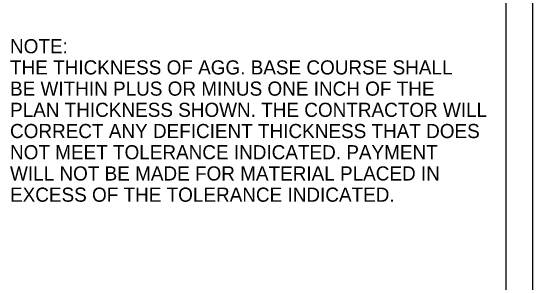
# Model space of a CAD drawing. Extents: x 1671357 to 13005564, y 567358 to 14261451.
# Drawn here: x 12758477.78 to 12758499.94, y 14259909.28 to 14259920.83 of the extents above; entities that cross this region are included whole.
import ezdxf

# ---------------------------------------------------------------- set-up
doc = ezdxf.new("R2010")
doc.units = 0
for name, color, linetype in [('Default', 7, 'Continuous'), ('R_Draft', 7, 'Continuous'), ('R_No Plot', 7, 'Continuous')]:
    doc.layers.add(name, color=color, linetype=linetype)

msp = doc.modelspace()

# ---------------------------------------------------------------- linework, layer by layer
at = {"layer": 'Default'}
msp.add_line((12758498.813, 14259894.727), (12758498.813, 14259946.097), dxfattribs=at)
at = {"layer": 'R_No Plot'}
msp.add_lwpolyline([(12758416.928, 14259946.667), (12758499.936, 14259946.667), (12758499.936, 14259893.587), (12758416.928, 14259893.587)], close=True, dxfattribs=at)

# ---------------------------------------------------------------- texts
at = {"layer": 'R_Draft'}
for s, height, p in [('NOTE:', 0.6001, (12758477.767, 14259919.011)), ('THE THICKNESS OF AGG. BASE COURSE SHALL', 0.60006, (12758477.767, 14259918.111)), ('BE WITHIN PLUS OR MINUS ONE INCH OF THE', 0.60006, (12758477.767, 14259917.211)), ('PLAN THICKNESS SHOWN. THE CONTRACTOR WILL', 0.60006, (12758477.767, 14259916.311)), ('CORRECT ANY DEFICIENT THICKNESS THAT DOES', 0.60006, (12758477.767, 14259915.411)), ('NOT MEET TOLERANCE INDICATED. PAYMENT', 0.60006, (12758477.767, 14259914.511)), ('WILL NOT BE MADE FOR MATERIAL PLACED IN', 0.60006, (12758477.767, 14259913.611)), ('EXCESS OF THE TOLERANCE INDICATED.', 0.60006, (12758477.767, 14259912.71))]:
    msp.add_text(s, height=height, dxfattribs=at).set_placement(p)

doc.saveas('drawing.dxf')
